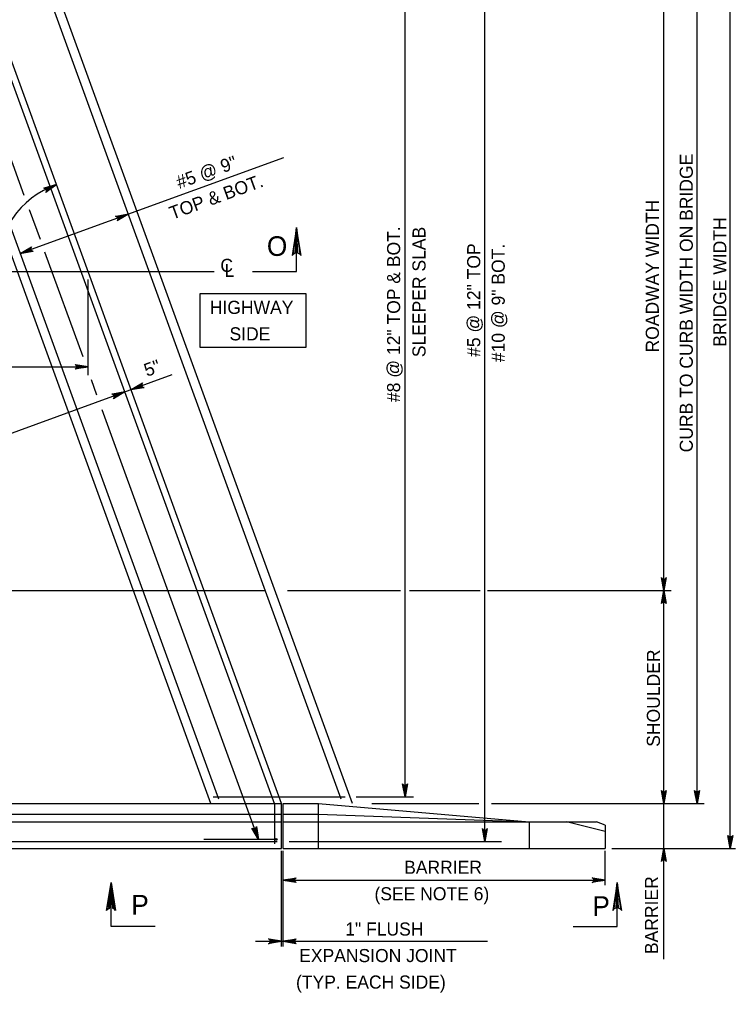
# Model space of a CAD drawing. Extents: x 636530 to 644067, y 294168 to 299122.
# Drawn here: x 640174.2 to 640338.3, y 295599.9 to 295822.8 of the extents above; entities that cross this region are included whole.
import ezdxf

# ---------------------------------------------------------------- set-up
doc = ezdxf.new("R2010")
doc.units = 0
doc.layers.add('1', color=7, linetype='Continuous')

msp = doc.modelspace()

# ---------------------------------------------------------------- linework, layer by layer
at = {"layer": '1'}
for p, q in [((640337.13, 295632.92), (640337.13, 295897.34)), ((640280.86, 295634.45), (640280.86, 295895.81)), ((640232.75, 295642.94), (640144, 295886.78)), ((640234.28, 295643.21), (640145.53, 295887.05)), ((640247.96, 295644.22), (640159.95, 295886.03)), ((640250.49, 295643.21), (640161.74, 295887.05)), ((640329.51, 295643.21), (640329.51, 295887.05)), ((640262.57, 295644.73), (640262.57, 295885.52)), ((640175.3, 295782.51), (640152.23, 295845.89)), ((640321.89, 295691.98), (640321.89, 295838.28)), ((640218.06, 295643.21), (640152.95, 295822.08)), ((640219.85, 295644.22), (640155.18, 295821.91)), ((640234.71, 295791.16), (640174.36, 295769.2)), ((640178.98, 295772.4), (640176.48, 295779.26)), ((640188.76, 295745.53), (640180.02, 295769.54)), ((639927.84, 295765.13), (640218.84, 295765.13)), ((640189.9, 295741.34), (640189.9, 295763.24)), ((640007.02, 295743.24), (640189.9, 295743.24)), ((640209.12, 295741.42), (640028.4, 295675.65)), ((640191.95, 295736.75), (640190.66, 295740.31)), ((640229, 295634.95), (640193.17, 295733.4)), ((639965.74, 295691.98), (640230.58, 295691.98)), ((640235.62, 295691.98), (640261.52, 295691.98)), ((640263.59, 295691.98), (640279.83, 295691.98)), ((640281.48, 295691.98), (640323.59, 295691.98)), ((640321.89, 295607.55), (640321.89, 295691.98)), ((640051.34, 295643.21), (640234.28, 295643.21)), ((640218.58, 295644.73), (640248.86, 295644.73)), ((640232.75, 295633.94), (640232.75, 295642.94)), ((640234.28, 295632.92), (640234.28, 295643.21)), ((640234.65, 295632.92), (640234.65, 295643.21)), ((640234.65, 295643.21), (640242.77, 295643.21)), ((640242.77, 295643.21), (640291.05, 295639.02)), ((640242.77, 295632.92), (640242.77, 295643.21)), ((640251.38, 295644.73), (640264.5, 295644.73)), ((640254.94, 295643.21), (640279.46, 295643.21)), ((640282.36, 295643.21), (640331.16, 295643.21)), ((640052.24, 295640.73), (640234.28, 295640.73)), ((640234.65, 295640.73), (640242.77, 295640.73)), ((640242.77, 295640.73), (640291.05, 295639.02)), ((640052.86, 295639.02), (640234.28, 295639.02)), ((640234.65, 295639.02), (640306.45, 295639.02)), ((640291.05, 295639.02), (640291.05, 295632.92)), ((640308.46, 295636.8), (640299.6, 295639.02)), ((640308.46, 295638.26), (640306.45, 295639.02)), ((640308.46, 295638.26), (640308.46, 295632.92)), ((640055.61, 295634.45), (640233.28, 295634.45)), ((640233.24, 295634.95), (640216.47, 295634.95)), ((640235.99, 295634.45), (640284.68, 295634.45)), ((640055.08, 295632.92), (640234.28, 295632.92)), ((640234.28, 295610.44), (640234.28, 295632.33)), ((640234.65, 295632.92), (640308.46, 295632.92)), ((640234.65, 295610.44), (640234.65, 295632.33)), ((640308.46, 295624.49), (640308.46, 295632.33)), ((640310.01, 295632.92), (640338.33, 295632.92)), ((640234.65, 295625.64), (640308.46, 295625.64)), ((640228.27, 295611.62), (640281.5, 295611.62))]:
    msp.add_line(p, q, dxfattribs=at)
for points in [[(640182.66, 295785.03), (640180.23, 295783.21), (640180.3, 295783.33), (640180.37, 295783.45), (640180.37, 295783.57), (640180.38, 295783.68), (640180.35, 295783.78), (640180.33, 295783.88), (640180.27, 295783.96), (640180.21, 295784.04), (640180.11, 295784.11), (640180.01, 295784.17), (640179.87, 295784.19), (640179.74, 295784.21), (640182.66, 295785.03), (640179.87, 295784.19), (640180.01, 295784.17), (640182.66, 295785.03), (640180.11, 295784.11), (640180.21, 295784.04), (640182.66, 295785.03), (640180.27, 295783.96), (640180.33, 295783.88), (640182.66, 295785.03), (640180.35, 295783.78), (640180.38, 295783.68), (640182.66, 295785.03), (640180.37, 295783.57), (640180.37, 295783.45), (640182.66, 295785.03), (640180.3, 295783.33)], [(640199.19, 295778.24), (640196.57, 295776.69), (640196.66, 295776.8), (640196.74, 295776.92), (640196.76, 295777.03), (640196.78, 295777.15), (640196.76, 295777.25), (640196.74, 295777.35), (640196.69, 295777.43), (640196.64, 295777.52), (640196.55, 295777.6), (640196.46, 295777.67), (640196.33, 295777.7), (640196.19, 295777.74), (640199.19, 295778.24), (640196.33, 295777.7), (640196.46, 295777.67), (640199.19, 295778.24), (640196.55, 295777.6), (640196.64, 295777.52), (640199.19, 295778.24), (640196.69, 295777.43), (640196.74, 295777.35), (640199.19, 295778.24), (640196.76, 295777.25), (640196.78, 295777.15), (640199.19, 295778.24), (640196.76, 295777.03), (640196.74, 295776.92), (640199.19, 295778.24), (640196.66, 295776.8)], [(640227.62, 295765.08), (640237.7, 295765.08), (640237.7, 295775.16)], [(640238.46, 295769.06), (640238.03, 295769.29), (640237.7, 295775.16), (640238.46, 295769.06), (640238.73, 295768.75), (640237.7, 295775.16), (640237.41, 295769.29), (640236.97, 295769.08), (640237.7, 295775.16), (640236.68, 295768.75), (640236.97, 295769.08)], [(640174.36, 295769.2), (640176.97, 295770.75), (640176.89, 295770.63), (640176.81, 295770.52), (640176.79, 295770.4), (640176.77, 295770.29), (640176.79, 295770.19), (640176.81, 295770.09), (640176.86, 295770), (640176.91, 295769.91), (640177, 295769.84), (640177.09, 295769.77), (640177.22, 295769.73), (640177.36, 295769.69), (640174.36, 295769.2), (640177.22, 295769.73), (640177.09, 295769.77), (640174.36, 295769.2), (640177, 295769.84), (640176.91, 295769.91), (640174.36, 295769.2), (640176.86, 295770), (640176.81, 295770.09), (640174.36, 295769.2), (640176.79, 295770.19), (640176.77, 295770.29), (640174.36, 295769.2), (640176.79, 295770.4), (640176.81, 295770.52), (640174.36, 295769.2), (640176.89, 295770.63)], [(640189.9, 295743.24), (640186.92, 295742.68), (640187.03, 295742.76), (640187.15, 295742.84), (640187.21, 295742.94), (640187.27, 295743.04), (640187.28, 295743.14), (640187.3, 295743.24), (640187.28, 295743.34), (640187.27, 295743.44), (640187.21, 295743.54), (640187.15, 295743.64), (640187.03, 295743.72), (640186.92, 295743.8), (640189.9, 295743.24), (640187.03, 295743.72), (640187.15, 295743.64), (640189.9, 295743.24), (640187.21, 295743.54), (640187.27, 295743.44), (640189.9, 295743.24), (640187.28, 295743.34), (640187.3, 295743.24), (640189.9, 295743.24), (640187.28, 295743.14), (640187.27, 295743.04), (640189.9, 295743.24), (640187.21, 295742.94), (640187.15, 295742.84), (640189.9, 295743.24), (640187.03, 295742.76)], [(640199.77, 295738.02), (640202.38, 295739.57), (640202.3, 295739.45), (640202.22, 295739.34), (640202.2, 295739.22), (640202.17, 295739.11), (640202.19, 295739.01), (640202.21, 295738.91), (640202.26, 295738.82), (640202.31, 295738.73), (640202.4, 295738.66), (640202.49, 295738.59), (640202.63, 295738.55), (640202.76, 295738.51), (640199.77, 295738.02), (640202.63, 295738.55), (640202.49, 295738.59), (640199.77, 295738.02), (640202.4, 295738.66), (640202.31, 295738.73), (640199.77, 295738.02), (640202.26, 295738.82), (640202.21, 295738.91), (640199.77, 295738.02), (640202.19, 295739.01), (640202.17, 295739.11), (640199.77, 295738.02), (640202.2, 295739.22), (640202.22, 295739.34), (640199.77, 295738.02), (640202.3, 295739.45)], [(640198.34, 295737.5), (640195.72, 295735.95), (640195.8, 295736.07), (640195.89, 295736.18), (640195.91, 295736.3), (640195.93, 295736.41), (640195.91, 295736.51), (640195.89, 295736.61), (640195.84, 295736.7), (640195.79, 295736.79), (640195.7, 295736.86), (640195.61, 295736.93), (640195.48, 295736.97), (640195.34, 295737), (640198.34, 295737.5), (640195.48, 295736.97), (640195.61, 295736.93), (640198.34, 295737.5), (640195.7, 295736.86), (640195.79, 295736.79), (640198.34, 295737.5), (640195.84, 295736.7), (640195.89, 295736.61), (640198.34, 295737.5), (640195.91, 295736.51), (640195.93, 295736.41), (640198.34, 295737.5), (640195.91, 295736.3), (640195.89, 295736.18), (640198.34, 295737.5), (640195.8, 295736.07)], [(640321.89, 295691.98), (640321.33, 295694.96), (640321.41, 295694.84), (640321.49, 295694.73), (640321.59, 295694.67), (640321.69, 295694.61), (640321.79, 295694.59), (640321.89, 295694.58), (640321.99, 295694.59), (640322.09, 295694.61), (640322.19, 295694.67), (640322.29, 295694.73), (640322.37, 295694.84), (640322.45, 295694.96), (640321.89, 295691.98), (640322.37, 295694.84), (640322.29, 295694.73), (640321.89, 295691.98), (640322.19, 295694.67), (640322.09, 295694.61), (640321.89, 295691.98), (640321.99, 295694.59), (640321.89, 295694.58), (640321.89, 295691.98), (640321.79, 295694.59), (640321.69, 295694.61), (640321.89, 295691.98), (640321.59, 295694.67), (640321.49, 295694.73), (640321.89, 295691.98), (640321.41, 295694.84)], [(640321.89, 295691.98), (640322.45, 295688.99), (640322.37, 295689.11), (640322.29, 295689.22), (640322.19, 295689.28), (640322.09, 295689.34), (640321.99, 295689.36), (640321.89, 295689.38), (640321.79, 295689.36), (640321.69, 295689.34), (640321.59, 295689.28), (640321.49, 295689.22), (640321.41, 295689.11), (640321.33, 295688.99), (640321.89, 295691.98), (640321.41, 295689.11), (640321.49, 295689.22), (640321.89, 295691.98), (640321.59, 295689.28), (640321.69, 295689.34), (640321.89, 295691.98), (640321.79, 295689.36), (640321.89, 295689.38), (640321.89, 295691.98), (640321.99, 295689.36), (640322.09, 295689.34), (640321.89, 295691.98), (640322.19, 295689.28), (640322.29, 295689.22), (640321.89, 295691.98), (640322.37, 295689.11)], [(640262.57, 295644.73), (640262.01, 295647.72), (640262.09, 295647.6), (640262.17, 295647.49), (640262.27, 295647.43), (640262.37, 295647.37), (640262.47, 295647.35), (640262.57, 295647.33), (640262.67, 295647.35), (640262.77, 295647.37), (640262.87, 295647.43), (640262.97, 295647.49), (640263.05, 295647.6), (640263.13, 295647.72), (640262.57, 295644.73), (640263.05, 295647.6), (640262.97, 295647.49), (640262.57, 295644.73), (640262.87, 295647.43), (640262.77, 295647.37), (640262.57, 295644.73), (640262.67, 295647.35), (640262.57, 295647.33), (640262.57, 295644.73), (640262.47, 295647.35), (640262.37, 295647.37), (640262.57, 295644.73), (640262.27, 295647.43), (640262.17, 295647.49), (640262.57, 295644.73), (640262.09, 295647.6)], [(640321.89, 295643.21), (640321.33, 295646.19), (640321.41, 295646.08), (640321.49, 295645.96), (640321.59, 295645.9), (640321.69, 295645.84), (640321.79, 295645.83), (640321.89, 295645.81), (640321.99, 295645.83), (640322.09, 295645.84), (640322.19, 295645.9), (640322.29, 295645.96), (640322.37, 295646.08), (640322.45, 295646.19), (640321.89, 295643.21), (640322.37, 295646.08), (640322.29, 295645.96), (640321.89, 295643.21), (640322.19, 295645.9), (640322.09, 295645.84), (640321.89, 295643.21), (640321.99, 295645.83), (640321.89, 295645.81), (640321.89, 295643.21), (640321.79, 295645.83), (640321.69, 295645.84), (640321.89, 295643.21), (640321.59, 295645.9), (640321.49, 295645.96), (640321.89, 295643.21), (640321.41, 295646.08)], [(640329.51, 295643.21), (640328.95, 295646.19), (640329.03, 295646.08), (640329.11, 295645.96), (640329.21, 295645.9), (640329.31, 295645.84), (640329.41, 295645.83), (640329.51, 295645.81), (640329.61, 295645.83), (640329.71, 295645.84), (640329.81, 295645.9), (640329.91, 295645.96), (640329.99, 295646.08), (640330.07, 295646.19), (640329.51, 295643.21), (640329.99, 295646.08), (640329.91, 295645.96), (640329.51, 295643.21), (640329.81, 295645.9), (640329.71, 295645.84), (640329.51, 295643.21), (640329.61, 295645.83), (640329.51, 295645.81), (640329.51, 295643.21), (640329.41, 295645.83), (640329.31, 295645.84), (640329.51, 295643.21), (640329.21, 295645.9), (640329.11, 295645.96), (640329.51, 295643.21), (640329.03, 295646.08)], [(640229, 295634.95), (640227.46, 295637.56), (640227.57, 295637.48), (640227.69, 295637.4), (640227.8, 295637.38), (640227.91, 295637.36), (640228.01, 295637.38), (640228.11, 295637.4), (640228.2, 295637.45), (640228.29, 295637.5), (640228.36, 295637.59), (640228.44, 295637.68), (640228.47, 295637.81), (640228.51, 295637.95), (640229, 295634.95), (640228.47, 295637.81), (640228.44, 295637.68), (640229, 295634.95), (640228.36, 295637.59), (640228.29, 295637.5), (640229, 295634.95), (640228.2, 295637.45), (640228.11, 295637.4), (640229, 295634.95), (640228.01, 295637.38), (640227.91, 295637.36), (640229, 295634.95), (640227.8, 295637.38), (640227.69, 295637.4), (640229, 295634.95), (640227.57, 295637.48)], [(640280.86, 295634.45), (640280.3, 295637.43), (640280.38, 295637.31), (640280.46, 295637.2), (640280.56, 295637.14), (640280.66, 295637.08), (640280.76, 295637.06), (640280.86, 295637.05), (640280.96, 295637.06), (640281.06, 295637.08), (640281.16, 295637.14), (640281.26, 295637.2), (640281.33, 295637.31), (640281.41, 295637.43), (640280.86, 295634.45), (640281.33, 295637.31), (640281.26, 295637.2), (640280.86, 295634.45), (640281.16, 295637.14), (640281.06, 295637.08), (640280.86, 295634.45), (640280.96, 295637.06), (640280.86, 295637.05), (640280.86, 295634.45), (640280.76, 295637.06), (640280.66, 295637.08), (640280.86, 295634.45), (640280.56, 295637.14), (640280.46, 295637.2), (640280.86, 295634.45), (640280.38, 295637.31)], [(640337.13, 295632.92), (640336.57, 295635.9), (640336.65, 295635.79), (640336.73, 295635.67), (640336.83, 295635.62), (640336.93, 295635.56), (640337.03, 295635.54), (640337.13, 295635.52), (640337.23, 295635.54), (640337.33, 295635.56), (640337.43, 295635.62), (640337.53, 295635.67), (640337.61, 295635.79), (640337.69, 295635.9), (640337.13, 295632.92), (640337.61, 295635.79), (640337.53, 295635.67), (640337.13, 295632.92), (640337.43, 295635.62), (640337.33, 295635.56), (640337.13, 295632.92), (640337.23, 295635.54), (640337.13, 295635.52), (640337.13, 295632.92), (640337.03, 295635.54), (640336.93, 295635.56), (640337.13, 295632.92), (640336.83, 295635.62), (640336.73, 295635.67), (640337.13, 295632.92), (640336.65, 295635.79)], [(640321.89, 295632.92), (640322.45, 295629.94), (640322.37, 295630.05), (640322.29, 295630.17), (640322.19, 295630.23), (640322.09, 295630.29), (640321.99, 295630.3), (640321.89, 295630.32), (640321.79, 295630.3), (640321.69, 295630.29), (640321.59, 295630.23), (640321.49, 295630.17), (640321.41, 295630.05), (640321.33, 295629.94), (640321.89, 295632.92), (640321.41, 295630.05), (640321.49, 295630.17), (640321.89, 295632.92), (640321.59, 295630.23), (640321.69, 295630.29), (640321.89, 295632.92), (640321.79, 295630.3), (640321.89, 295630.32), (640321.89, 295632.92), (640321.99, 295630.3), (640322.09, 295630.29), (640321.89, 295632.92), (640322.19, 295630.23), (640322.29, 295630.17), (640321.89, 295632.92), (640322.37, 295630.05)], [(640194.44, 295619.01), (640194.88, 295619.24), (640195.2, 295625.11), (640194.44, 295619.01), (640194.17, 295618.7), (640195.2, 295625.11), (640195.49, 295619.24), (640195.93, 295619.03), (640195.2, 295625.11), (640196.22, 295618.7), (640195.93, 295619.03)], [(640205.28, 295615.03), (640195.2, 295615.03), (640195.2, 295625.11)], [(640234.65, 295625.64), (640237.63, 295626.2), (640237.52, 295626.12), (640237.4, 295626.04), (640237.34, 295625.94), (640237.29, 295625.84), (640237.27, 295625.74), (640237.25, 295625.64), (640237.27, 295625.54), (640237.29, 295625.44), (640237.34, 295625.34), (640237.4, 295625.24), (640237.52, 295625.16), (640237.63, 295625.08), (640234.65, 295625.64), (640237.52, 295625.16), (640237.4, 295625.24), (640234.65, 295625.64), (640237.34, 295625.34), (640237.29, 295625.44), (640234.65, 295625.64), (640237.27, 295625.54), (640237.25, 295625.64), (640234.65, 295625.64), (640237.27, 295625.74), (640237.29, 295625.84), (640234.65, 295625.64), (640237.34, 295625.94), (640237.4, 295626.04), (640234.65, 295625.64), (640237.52, 295626.12)], [(640301.13, 295615.03), (640311.21, 295615.03), (640311.21, 295625.11)], [(640308.46, 295625.64), (640305.48, 295625.08), (640305.6, 295625.16), (640305.71, 295625.24), (640305.77, 295625.34), (640305.83, 295625.44), (640305.85, 295625.54), (640305.86, 295625.64), (640305.85, 295625.74), (640305.83, 295625.84), (640305.77, 295625.94), (640305.71, 295626.04), (640305.6, 295626.12), (640305.48, 295626.2), (640308.46, 295625.64), (640305.6, 295626.12), (640305.71, 295626.04), (640308.46, 295625.64), (640305.77, 295625.94), (640305.83, 295625.84), (640308.46, 295625.64), (640305.85, 295625.74), (640305.86, 295625.64), (640308.46, 295625.64), (640305.85, 295625.54), (640305.83, 295625.44), (640308.46, 295625.64), (640305.77, 295625.34), (640305.71, 295625.24), (640308.46, 295625.64), (640305.6, 295625.16)], [(640311.97, 295619.01), (640311.53, 295619.24), (640311.21, 295625.11), (640311.97, 295619.01), (640312.24, 295618.7), (640311.21, 295625.11), (640310.92, 295619.24), (640310.48, 295619.03), (640311.21, 295625.11), (640310.19, 295618.7), (640310.48, 295619.03)], [(640234.28, 295611.62), (640231.29, 295611.06), (640231.41, 295611.14), (640231.52, 295611.22), (640231.58, 295611.32), (640231.64, 295611.42), (640231.66, 295611.52), (640231.68, 295611.62), (640231.66, 295611.72), (640231.64, 295611.82), (640231.58, 295611.92), (640231.52, 295612.02), (640231.41, 295612.1), (640231.29, 295612.18), (640234.28, 295611.62), (640231.41, 295612.1), (640231.52, 295612.02), (640234.28, 295611.62), (640231.58, 295611.92), (640231.64, 295611.82), (640234.28, 295611.62), (640231.66, 295611.72), (640231.68, 295611.62), (640234.28, 295611.62), (640231.66, 295611.52), (640231.64, 295611.42), (640234.28, 295611.62), (640231.58, 295611.32), (640231.52, 295611.22), (640234.28, 295611.62), (640231.41, 295611.14)], [(640234.65, 295611.62), (640237.64, 295612.18), (640237.52, 295612.1), (640237.41, 295612.02), (640237.35, 295611.92), (640237.29, 295611.82), (640237.27, 295611.72), (640237.25, 295611.62), (640237.27, 295611.52), (640237.29, 295611.42), (640237.35, 295611.32), (640237.41, 295611.22), (640237.52, 295611.14), (640237.64, 295611.06), (640234.65, 295611.62), (640237.52, 295611.14), (640237.41, 295611.22), (640234.65, 295611.62), (640237.35, 295611.32), (640237.29, 295611.42), (640234.65, 295611.62), (640237.27, 295611.52), (640237.25, 295611.62), (640234.65, 295611.62), (640237.27, 295611.72), (640237.29, 295611.82), (640234.65, 295611.62), (640237.35, 295611.92), (640237.41, 295612.02), (640234.65, 295611.62), (640237.52, 295612.1)]]:
    msp.add_lwpolyline(points, dxfattribs=at)
msp.add_lwpolyline([(640215.55, 295747.77), (640239.94, 295747.77), (640239.94, 295759.96), (640215.55, 295759.96)], close=True, dxfattribs=at)
for radius in [0.19, 0.143, 0.0952, 0.0476]:
    msp.add_circle((640233.05, 295634.96), radius, dxfattribs=at)
msp.add_arc((640189.9, 295765.13), 21.17, 110, 180, dxfattribs=at)

# ---------------------------------------------------------------- texts
for s, height, rotation, p in [('CURB TO CURB WIDTH ON BRIDGE', 3, 90, (640328.54, 295723.66)), ('#5 @ 9"', 3, 20, (640210.79, 295783.98)), ('TOP & BOT.', 3, 20, (640209.21, 295776.95)), ('ROADWAY WIDTH', 3, 90, (640320.75, 295746.54)), ('BRIDGE WIDTH', 3, 90, (640336.22, 295747.86)), ('#8 @ 12" TOP & BOT.', 3, 90, (640261.45, 295735.18)), ('SLEEPER SLAB', 3, 90, (640267.27, 295745.46)), ('O', 4.5, 360, (640230.9, 295768.67)), ('#5 @ 12" TOP', 3, 90, (640279.81, 295745.53)), ('#10 @ 9" BOT.', 3, 90, (640285.43, 295744.32)), ('C', 3, 360, (640220.24, 295765)), ('L', 3, 360, (640221.21, 295763.85)), ('HIGHWAY', 3, 360, (640217.82, 295755.38)), ('SIDE', 3, 360, (640222.34, 295749.31)), ('5"', 3, 20, (640203.4, 295740.94)), ('SHOULDER', 3, 90, (640321, 295656.19)), ('BARRIER', 3, 90, (640320.56, 295608.69)), ('P', 4.5, 360, (640199.81, 295617.75)), ('P', 4.5, 360, (640305.51, 295617.45)), ('1" FLUSH', 3, 360, (640248.87, 295612.93)), ('EXPANSION JOINT', 3, 360, (640238.31, 295606.85)), ('(TYP. EACH SIDE)', 3, 360, (640237.58, 295600.78))]:
    msp.add_text(s, height=height, rotation=rotation, dxfattribs=at).set_placement(p)
for s, p in [('BARRIER', (640262.37, 295627.08)), ('(SEE NOTE 6)', (640255.57, 295621.01))]:
    msp.add_text(s, height=3, dxfattribs=at).set_placement(p)

doc.saveas('drawing.dxf')
